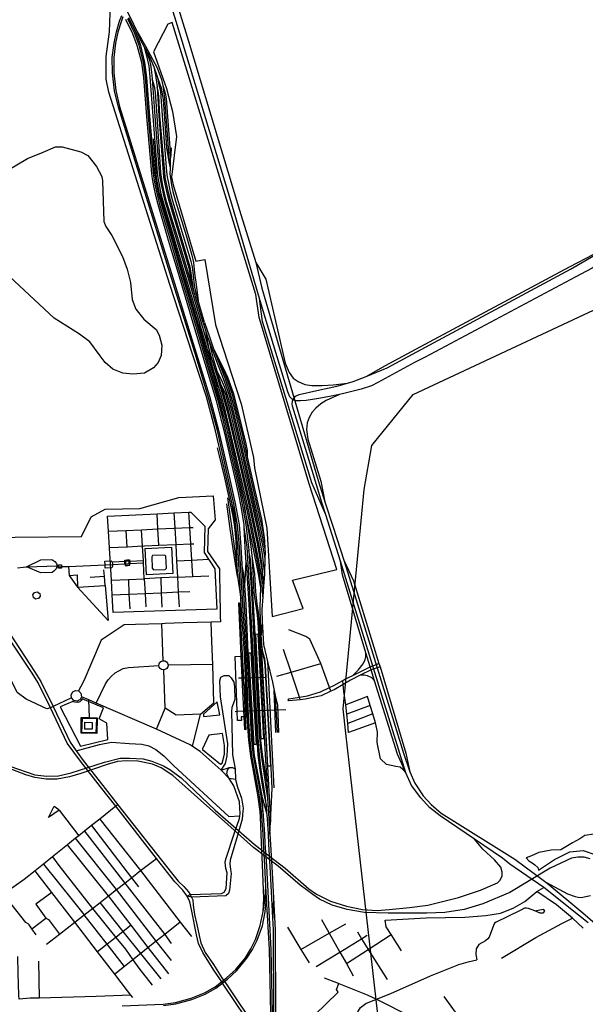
# Model space of a CAD drawing. Header units: millimetres. Extents: x 664923 to 767831, y 3118803 to 3207600.
# Tile 264 of 422: x 719609 to 721610, y 3163427 to 3166912. Entities that reach past the tile are written whole.
import ezdxf

# ---------------------------------------------------------------- set-up
doc = ezdxf.new("R2010")
doc.units = ezdxf.units.MM
for name, color, linetype in [('buildings', 5, 'Continuous'), ('parks', 8, 'Continuous'), ('railways', 4, 'Continuous'), ('roads_2', 2, 'Continuous'), ('roads_3', 3, 'Continuous'), ('water', 7, 'Continuous')]:
    doc.layers.add(name, color=color, linetype=linetype)

msp = doc.modelspace()

# ---------------------------------------------------------------- linework, layer by layer
at = {"layer": 'buildings'}
for points in [[(720052.77, 3165040.76), (720145.5, 3165045.47), (720150.26, 3164952.17), (720057.54, 3164947.46), (720052.77, 3165040.76)], [(719910.25, 3164995.95), (719932.07, 3164996.73), (719936.33, 3164993.94), (719936.66, 3164984.33), (719936.9, 3164976.98), (719934.37, 3164971.97), (719911.3, 3164970.75), (719910.79, 3164983.08), (719910.25, 3164995.95)], [(720079.23, 3165015.36), (720075.98, 3165011.33), (720076.97, 3164970.56), (720081.73, 3164965.13), (720123.37, 3164966.13), (720127.72, 3164970.85), (720125.36, 3165013.58), (720121.98, 3165016.6), (720079.23, 3165015.36)], [(719746.07, 3164982.39), (719756.69, 3164982.97), (719757.02, 3164976.82), (719757.32, 3164971.36), (719746.7, 3164970.78), (719746.4, 3164976.31), (719746.07, 3164982.39)], [(719661.14, 3164885.31), (719671.09, 3164887.06), (719679.59, 3164881.48), (719680.81, 3164872.1), (719675.19, 3164864.17), (719664.73, 3164861.88), (719657.27, 3164867.48), (719655, 3164876.84), (719661.14, 3164885.31)], [(720379.58, 3164431.91), (720378.29, 3164464.49), (720370.6, 3164658.53), (720392.84, 3164659.41), (720395.86, 3164581.47), (720396.87, 3164557.7), (720401.91, 3164557.9), (720406.24, 3164558.07), (720410.7, 3164445.41), (720406.51, 3164445.25), (720402.65, 3164445.1), (720392.79, 3164444.7), (720393.28, 3164432.46), (720379.58, 3164431.91)], [(719880.22, 3164438.96), (719878.64, 3164388.25), (719829.03, 3164389.77), (719830.6, 3164440.48), (719880.22, 3164438.96)], [(719839.25, 3164425.52), (719865.48, 3164425.34), (719865.31, 3164401.04), (719839.07, 3164401.22), (719839.25, 3164425.52)], [(720255.19, 3164328.99), (720319.42, 3164277.19), (720325.65, 3164280.95), (720333.82, 3164312.43), (720333.92, 3164343.52), (720326.66, 3164385.93), (720278.48, 3164379.81), (720256.04, 3164331.08), (720255.19, 3164328.99)]]:
    msp.add_lwpolyline(points, close=True, dxfattribs=at)
at = {"layer": 'parks'}
for points in [[(720132.69, 3166896.27), (720082.75, 3166798.62), (720128.51, 3166669.13), (720149.08, 3166587.52), (720163.41, 3166499.48), (720146.05, 3166355.14), (720151.85, 3166327.92), (720231.97, 3166057.15), (720263.55, 3166064.05), (720301.72, 3165832.44), (720344.34, 3165701.83), (720392.6, 3165552.4), (720436.32, 3165362.93), (720439.13, 3165326.19), (720483.31, 3165112.54), (720501.89, 3164799.58), (720611.27, 3164827.93), (720574.51, 3164928.17), (720730.19, 3164966.85), (720632.53, 3165269.91), (720455.52, 3165858.47), (720444.49, 3165939.2), (720148.42, 3166902.87), (720132.69, 3166896.27)], [(719919.96, 3165155.37), (720094.93, 3165163.63), (720153.91, 3165166.42), (720206.65, 3165168.92), (720213.71, 3165169.25), (720263.92, 3165120.06), (720261.47, 3165027.11), (720299.35, 3164969.29), (720305.82, 3164826.52), (719940.01, 3164814.26), (719936.37, 3164876.29), (719933.08, 3164928.24), (719926.28, 3165043.25), (719923.03, 3165102.15), (719919.96, 3165155.37)], [(719751.52, 3164480.64), (719824.12, 3164341.07), (719920.79, 3164364.82), (719917.61, 3164422.21), (719889.87, 3164437.8), (719904.88, 3164476.72), (719829.75, 3164508.22), (719826.71, 3164502.42), (719821.18, 3164497.69), (719814.92, 3164495.49), (719803.89, 3164496.32), (719796.32, 3164499.23), (719751.52, 3164480.64)], [(720307.12, 3164498.12), (720258.71, 3164454.37), (720259.28, 3164445.78), (720316.65, 3164452.35), (720307.12, 3164498.12)]]:
    msp.add_lwpolyline(points, close=True, dxfattribs=at)
at = {"layer": 'railways'}
for points in [[(719959.81, 3167000.02), (720000.28, 3166920.98), (720024.11, 3166869.61)], [(720464.59, 3164000.63), (720463.5, 3164029.57), (720461.3, 3164089.86), (720459.63, 3164109.86), (720451.41, 3164169.35), (720426.05, 3164305.86), (720419.23, 3164361.74), (720413.7, 3164443.67), (720410.7, 3164511.29), (720403.65, 3164669.69), (720392.77, 3164841.07), (720391.52, 3164863.25), (720381.1, 3165047.42), (720374.02, 3165122.08), (720360.88, 3165198.04), (720339.56, 3165294.31), (720301.38, 3165457.29), (720269.39, 3165577.4), (720219.97, 3165728.02), (720139.89, 3165975.54), (719924.7, 3166655.73), (719914.61, 3166701.49), (719914.76, 3166782.54), (719926.56, 3166869.64), (719930.58, 3166968.29)], [(720471.38, 3163998.89), (720469.88, 3164030.04), (720464.02, 3164109.87), (720456.11, 3164170.09), (720430.52, 3164306.7), (720423.97, 3164362.13), (720418.86, 3164444.2), (720415.73, 3164511.33), (720408.3, 3164670.17), (720397.73, 3164841.52), (720386.21, 3165046.98), (720379.7, 3165122.76), (720365.85, 3165199.07), (720344.91, 3165294.28), (720308.48, 3165458.71), (720276.07, 3165578.76), (720229.15, 3165731.01), (720151.53, 3165978.11), (719958.19, 3166603.38), (719944.17, 3166660.52), (719936.93, 3166724.28), (719936.24, 3166778.1), (719942.86, 3166829.75), (719951.33, 3166869.12), (719962.38, 3166907.08), (719970.33, 3166926.96)], [(719974.34, 3166921.99), (719967.54, 3166905.31), (719956.05, 3166867.91), (719947.76, 3166829.38), (719942.01, 3166778.11), (719941.49, 3166724.07), (719948.81, 3166661.6), (719962.54, 3166604.77), (720156.5, 3165979.45), (720233.16, 3165732.3), (720280.89, 3165580.26), (720312.54, 3165459.57), (720349.98, 3165296), (720371.17, 3165200.49), (720384.8, 3165124.11), (720391.53, 3165047.08), (720395.01, 3164986.67), (720403.4, 3164841.63), (720412.95, 3164670.65), (720424.02, 3164444.73), (720428.71, 3164362.52), (720435, 3164307.54), (720460.83, 3164170.84), (720468.68, 3164109.51), (720474.84, 3164030.14), (720476.3, 3163997.63)], [(719990.34, 3166916.32), (720014.82, 3166864.52), (720029.98, 3166823.52), (720045.56, 3166760.59), (720052.62, 3166707.38), (720063.85, 3166570.12), (720081.07, 3166368.73), (720083.11, 3166350.43), (720087.72, 3166326.08), (720095.1, 3166292.47), (720103.7, 3166259.94), (720140.66, 3166132.67), (720175.48, 3166015.49), (720231.48, 3165827.88), (720277.23, 3165674.85), (720310.04, 3165565.18), (720325.32, 3165507.32), (720338.67, 3165450.35), (720387.3, 3165238.63), (720398.53, 3165185.1), (720408.45, 3165125.4), (720418.19, 3165045.4), (720418.91, 3165034.05), (720430.86, 3164843.82), (720439.87, 3164671.56), (720452.13, 3164446.69), (720456.62, 3164371.15), (720462.61, 3164310.7), (720485.92, 3164157.01), (720493.44, 3164030.12), (720495.66, 3163992.71)], [(719993.68, 3166919.67), (720019.24, 3166867.2), (720034.69, 3166825.38), (720050.19, 3166760.86), (720056.99, 3166707.35), (720068.47, 3166570.54), (720085.93, 3166368.84), (720092.43, 3166327.35), (720099.5, 3166293.76), (720109.29, 3166260.79), (720146.76, 3166134.53), (720180.81, 3166016.71), (720236.19, 3165830.68), (720281.74, 3165676.92), (720314.32, 3165565.88), (720329.59, 3165508.39), (720343.53, 3165450.89), (720392.4, 3165239.86), (720404.42, 3165185.4), (720418.76, 3165102.05), (720426.16, 3165047.87), (720431.23, 3165004.91), (720437.02, 3164885.41), (720442.89, 3164845.11), (720447.38, 3164814.14), (720451.19, 3164781.05), (720456.99, 3164671.42), (720477.26, 3164311.21), (720482.63, 3164215.7), (720485.92, 3164157.01)], [(720468.68, 3164109.51), (720468.27, 3164158.23), (720465.53, 3164171.59), (720439.47, 3164308.39), (720433.45, 3164362.92), (720429.18, 3164445.26), (720417.6, 3164671.12), (720410.12, 3164842.1), (720405.07, 3164909.73), (720410.34, 3164990.95), (720406.85, 3165044.83), (720403.12, 3165115.31), (720402.38, 3165124.17), (720393.5, 3165183.54), (720382.5, 3165237.92), (720334.38, 3165449.26), (720305.27, 3165563.59), (720271.8, 3165672.47), (720226.21, 3165827.03), (720170.82, 3166014.22), (720135.81, 3166131.36), (720098.51, 3166257.81), (720090.22, 3166290.3), (720082.86, 3166324.9), (720078.56, 3166349.07), (720076.2, 3166368.61), (720059.23, 3166569.69), (720048.24, 3166707.42), (720041, 3166760.5), (720024.98, 3166821.52), (720009.11, 3166862.27), (719984.9, 3166912.63)], [(720024.11, 3166869.61), (720035.42, 3166842.47), (720049.1, 3166816.48), (720056.82, 3166788.88), (720066.25, 3166749.39), (720069.41, 3166709.18), (720079.52, 3166570.37), (720095.58, 3166370.22), (720097.39, 3166353.25), (720101.75, 3166328.87), (720108.67, 3166295.59), (720117.68, 3166262.95), (720155.53, 3166137.11), (720190.77, 3166019.24), (720246.03, 3165834.45)], [(720024.11, 3166869.61), (720039.9, 3166843.15), (720053.56, 3166818.36), (720095.77, 3166742.49), (720110.63, 3166701.31), (720115.83, 3166679.93), (720119.35, 3166652.56), (720121.22, 3166632.9), (720134.13, 3166458.22)], [(720049.1, 3166816.48), (720054.19, 3166807.63), (720068.63, 3166782.54), (720083.41, 3166745.83), (720093.88, 3166715.01), (720098.57, 3166701.31), (720108.8, 3166671.44), (720113.42, 3166649.16), (720116.17, 3166630.42), (720128.12, 3166460.07), (720136.86, 3166409.75)], [(720054.19, 3166807.63), (720067, 3166772.29), (720071.2, 3166753.28), (720075.69, 3166726.79), (720077.82, 3166703.31), (720086.95, 3166571.03), (720102.78, 3166371.54), (720104.61, 3166353.68), (720108.81, 3166329.89), (720116.19, 3166296.47), (720124.66, 3166264.19), (720162.64, 3166138.5), (720197.46, 3166020.95), (720252.3, 3165835.54)], [(720083.41, 3166745.83), (720089.36, 3166715.99), (720095.18, 3166674.57), (720100.65, 3166572.5), (720115.98, 3166372.32), (720117.79, 3166354.77), (720121.83, 3166331.7), (720129.39, 3166299.39), (720137.91, 3166267.33), (720175.28, 3166142.27), (720207.55, 3166033.58), (720217.83, 3165974.26)], [(720257.47, 3165839.74), (720224.58, 3165951.26), (720217.83, 3165974.26), (720203.19, 3166022.24), (720167.84, 3166140.83), (720129.51, 3166265.77), (720121.13, 3166298.09), (720114.51, 3166331.37), (720110, 3166354.67), (720108.71, 3166372.07), (720095.25, 3166572.12), (720089.57, 3166656.44), (720086.2, 3166676.51), (720077.82, 3166703.31)], [(720224.58, 3165951.26), (720217.74, 3165998.47), (720213.9, 3166023.7), (720212.45, 3166037.03), (720180.69, 3166144.06), (720143.57, 3166268.44), (720135.12, 3166300.81), (720127.77, 3166332.75), (720123.97, 3166355.29), (720121.96, 3166372.91), (720105.22, 3166572.61), (720101.61, 3166642.3), (720099.24, 3166659.37), (720095.18, 3166674.57)], [(720262.73, 3165841.11), (720240.6, 3165918.26), (720232.24, 3165947.92), (720227.54, 3165974.39), (720223.63, 3166007.13), (720219.7, 3166038.08), (720215.12, 3166056.7), (720188.56, 3166146.05), (720150.73, 3166270.67), (720142.65, 3166302.4), (720135.91, 3166334.16), (720132.24, 3166356.23), (720129.74, 3166373.89), (720113.99, 3166573.45), (720109.48, 3166640.96), (720108.11, 3166658.86), (720104.02, 3166676.17), (720098.57, 3166701.31)], [(720115.83, 3166679.93), (720123.35, 3166652.9), (720126.72, 3166633.27), (720139.88, 3166459.32)], [(720461.8, 3164902.64), (720458.22, 3164951.08), (720439.92, 3165051.3), (720410.76, 3165187.46), (720398.68, 3165241.04), (720349.78, 3165453.2), (720335.39, 3165511.14), (720320.16, 3165566.42), (720308.54, 3165605.91), (720287.01, 3165679.14), (720194.04, 3165991.21), (720182.75, 3166030.62), (720114.07, 3166262.74), (720103.53, 3166296.99), (720097.27, 3166329.22), (720092.58, 3166353.03), (720091.3, 3166370.83), (720081.98, 3166490.4)], [(720134.13, 3166458.22), (720136.86, 3166409.75), (720140.62, 3166388.34), (720140.23, 3166366.26), (720145.72, 3166327.16), (720150.65, 3166303.76), (720159.9, 3166270.37), (720197.43, 3166148.4), (720217.85, 3166079.06), (720223.22, 3166053.06), (720227.67, 3166015.48), (720232.72, 3165974.87), (720237.1, 3165946.07), (720240.6, 3165918.26)], [(720139.88, 3166459.32), (720141.22, 3166420.27), (720141.03, 3166410.46), (720140.62, 3166388.34)], [(720141.03, 3166410.46), (720145.16, 3166433.76), (720146.48, 3166459.14)], [(720752.75, 3164472.85), (720827.17, 3165249.85), (720854.7, 3165405.1), (720930.54, 3165498.9), (721001.15, 3165586.23), (721822.6, 3165970.49), (721932.7, 3166022.2), (722036.25, 3166093.94), (722251.46, 3166205.29), (722568.88, 3166274.65), (723183.85, 3166124.48), (723344.03, 3166076.51), (723699.29, 3166071.58)], [(720468.9, 3164869.65), (720465.43, 3164939.88), (720461.96, 3164958.16), (720452.47, 3165009.28), (720433.61, 3165104.13), (720415.83, 3165188.99), (720377.22, 3165356.2), (720337.44, 3165525.37), (720322.16, 3165583.22), (720302.84, 3165644.67), (720300.6, 3165652.21), (720286.35, 3165699.91), (720280.14, 3165720.72), (720246.03, 3165834.45)], [(720252.3, 3165835.54), (720280.18, 3165739.1), (720285.23, 3165721.67), (720308.22, 3165645.33), (720326.99, 3165582.75), (720342.57, 3165526.71), (720382.45, 3165357.51), (720420.9, 3165190.52), (720449.16, 3165058.28), (720462.54, 3164980.34), (720469.28, 3164938.97), (720471.65, 3164907.35)], [(720257.47, 3165839.74), (720268.72, 3165805.32), (720273.73, 3165790.04), (720279.42, 3165774.16), (720288.39, 3165749.1), (720305.14, 3165703.69), (720328.71, 3165642.05), (720348.47, 3165587.1), (720363.1, 3165532.09), (720403.4, 3165362.77), (720441.18, 3165196.64), (720460.68, 3165110.28), (720467.84, 3165078.02), (720476.51, 3165038.16)], [(720262.73, 3165841.11), (720280.54, 3165789.6), (720293.47, 3165750.61), (720310.78, 3165705.5), (720334.35, 3165644.41), (720353.54, 3165589.17), (720368.23, 3165533.44), (720408.63, 3165364.08), (720446.25, 3165198.16), (720466.6, 3165111.58), (720474.56, 3165068.51)], [(720286.35, 3165699.91), (720280.18, 3165739.1), (720268.72, 3165805.32)], [(720279.42, 3165774.16), (720285.06, 3165745.66), (720294.54, 3165708.86), (720306.64, 3165669.01), (720320.23, 3165640.76), (720333.83, 3165611.38), (720343.12, 3165585.02), (720357.96, 3165530.76), (720398.16, 3165361.46), (720436.11, 3165195.1), (720455.24, 3165109.27), (720467.65, 3165052.61), (720476.47, 3165005.79)], [(720293.47, 3165750.61), (720314.71, 3165707.54), (720339.11, 3165646.76), (720358.9, 3165590.4), (720373.36, 3165534.79), (720398.12, 3165435.08), (720413.87, 3165365.39), (720451.32, 3165199.69), (720463.89, 3165144.36), (720469.11, 3165111.78), (720472.95, 3165087.2), (720474.56, 3165068.51), (720476.51, 3165038.16), (720477.17, 3165027.74), (720476.47, 3165005.79), (720474.67, 3164948.75), (720471.65, 3164907.35), (720468.9, 3164869.65), (720465.61, 3164824.72), (720466.42, 3164782.05), (720470.79, 3164700.62), (720476.84, 3164675.88), (720485.39, 3164640.42), (720503.01, 3164567.27), (720508.83, 3164538.33), (720514.15, 3164514.36), (720520.48, 3164487.33), (720524.09, 3164389.49)], [(720314.71, 3165707.54), (720331.2, 3165675.97), (720343.93, 3165647.13), (720363.99, 3165591.63), (720378.49, 3165536.13), (720409.2, 3165411.47), (720413.64, 3165387.74), (720413.87, 3165365.39)], [(720469.28, 3164938.97), (720466.51, 3164980.98), (720455.82, 3165051.06), (720444.56, 3165106.45), (720425.97, 3165192.05), (720387.69, 3165358.82), (720347.7, 3165528.06), (720331.43, 3165588.47), (720321.97, 3165619.2), (720306.64, 3165669.01)], [(720314.32, 3165565.88), (720308.54, 3165605.91), (720300.6, 3165652.21)], [(720321.97, 3165619.2), (720337.41, 3165586.89), (720352.83, 3165529.41), (720392.93, 3165360.14), (720431.04, 3165193.58), (720449.64, 3165107.96), (720460.91, 3165052.28), (720466.05, 3165020.2), (720474.67, 3164948.75)], [(720307.92, 3165396.61), (720314.46, 3165368.94), (720333.22, 3165291.24), (720354.1, 3165194.61), (720362.39, 3165154.63), (720368.42, 3165116.82), (720373.77, 3165068.41), (720377.4, 3164977.27), (720378.81, 3164941.92), (720391.52, 3164863.25)], [(720343.87, 3165219.92), (720357.96, 3165119.71), (720377.4, 3164977.27)], [(720378.81, 3164941.92), (720364.7, 3165031.63), (720352.4, 3165120.04), (720341.17, 3165198.34)], [(720379.7, 3165122.76), (720360.88, 3165198.04)], [(720493.44, 3164030.12), (720495.74, 3164072.98), (720502.12, 3164192.75), (720496.09, 3164313.18), (720478.47, 3164627.58), (720476.18, 3164649.67), (720469.53, 3164673.36), (720465.13, 3164699.81), (720463.37, 3164735.4), (720461.12, 3164781.24), (720459.44, 3164832.72), (720461.8, 3164902.64), (720453.35, 3164950.56), (720434.2, 3165049.87), (720404.42, 3165185.4)], [(720478.88, 3164156.89), (720473.09, 3164198.53), (720463.13, 3164256.91), (720456.83, 3164310), (720452.01, 3164371.42), (720447.29, 3164446.37), (720434.44, 3164671.56), (720425.54, 3164843.72), (720413.23, 3165045.31), (720403.12, 3165115.31)], [(720482.63, 3164215.7), (720468.39, 3164311.39), (720460.88, 3164370.88), (720456.97, 3164447.02), (720445.29, 3164671.55), (720435.46, 3164844.26), (720425.29, 3165001.78), (720418.91, 3165034.05)], [(720431.23, 3165004.91), (720439.17, 3164950.72), (720443.01, 3164887.73), (720447.85, 3164845.2), (720453.04, 3164814.6), (720456.15, 3164781.14), (720461.61, 3164671.51), (720483.35, 3164311.67), (720495.74, 3164072.98)], [(720405.07, 3164909.73), (720402.18, 3164948.54), (720395.01, 3164986.67)], [(720410.34, 3164990.95), (720419.86, 3164843.61), (720429, 3164671.57), (720442.45, 3164446.03), (720447.77, 3164370.63), (720451.05, 3164309.3), (720458.19, 3164255.75), (720467.38, 3164196.48), (720481.57, 3164126.51)], [(720408.4, 3164399.15), (720405.32, 3164399.67), (720402.65, 3164445.1), (720396.87, 3164557.7), (720392.84, 3164659.41), (720383.69, 3164848.91), (720386.04, 3164848.62), (720393.65, 3164713.18), (720401.91, 3164557.9), (720406.51, 3164445.25), (720408.4, 3164399.15)], [(720466.42, 3164782.05), (720463.37, 3164735.4)], [(720463.22, 3164367.07), (720444.34, 3164737.8), (720450.89, 3164738.13), (720471.86, 3164367.6), (720463.22, 3164367.07)], [(720487.24, 3164269.72), (720466.22, 3164652.04), (720464.2, 3164683.01), (720473.9, 3164646.88), (720476.32, 3164627.14), (720478.65, 3164584.59), (720495.87, 3164270.18), (720487.24, 3164269.72)], [(720419.7, 3164671.4), (720427.04, 3164671.54), (720445.09, 3164347.4), (720437.87, 3164347.26), (720419.7, 3164671.4)], [(720485.39, 3164640.42), (720507.39, 3164193.34)], [(720515.56, 3164390), (720508.83, 3164538.33)], [(720520.34, 3164389.42), (720514.15, 3164514.36)], [(720953.78, 3162706.71), (720774.33, 3164283.2), (720762.54, 3164386.73), (720752.75, 3164472.85)], [(720483.86, 3164098.95), (720468.27, 3164158.23)], [(720490.74, 3163993.96), (720488.51, 3164030.24), (720483.86, 3164098.95), (720483.38, 3164105.82), (720481.57, 3164126.51), (720478.88, 3164156.89)], [(720467.57, 3163921.28), (720464.59, 3164000.63)], [(720476.12, 3163919.23), (720471.38, 3163998.89)], [(720476.3, 3163997.63), (720481.45, 3163917.96)], [(720495.33, 3163914.63), (720490.74, 3163993.96)], [(720495.66, 3163992.71), (720500.36, 3163913.43)], [(719970.96, 3163422.19), (720116.77, 3163427.68), (720160.08, 3163433.98), (720215.44, 3163449.09), (720262.61, 3163468.51), (720300.22, 3163489.42), (720340.19, 3163520.5), (720373.11, 3163550.16), (720407.81, 3163592.22), (720426.88, 3163624.02), (720443.17, 3163656.53), (720460.13, 3163705.79), (720470.43, 3163755.37), (720472.03, 3163802.5), (720467.57, 3163921.28)], [(720117.62, 3163422.86), (720160.87, 3163428.64), (720217.33, 3163443.93), (720264.86, 3163463.79), (720302.59, 3163484.82), (720344.24, 3163515.88), (720377.26, 3163546.75), (720412.07, 3163590.32), (720431.91, 3163621.63), (720448.94, 3163653.86), (720467.48, 3163705.38), (720476.84, 3163754.25), (720482.31, 3163802.69), (720480, 3163845.01), (720476.12, 3163919.23)], [(720481.45, 3163917.96), (720487.63, 3163802.79), (720497.8, 3163621.26), (720502.21, 3163396.67)], [(720508.36, 3163395.65), (720507.12, 3163690.57), (720504.95, 3163732.97), (720501.34, 3163803.64), (720495.33, 3163914.63)], [(720500.36, 3163913.43), (720506.81, 3163804.55), (720512.47, 3163690.43), (720514.08, 3163396.21)], [(720470.43, 3163755.37), (720477.02, 3163801.53), (720480, 3163845.01)], [(720497.46, 3163396.13), (720492.12, 3163621.15), (720482.31, 3163802.69)], [(720506.81, 3163804.55), (720504.95, 3163732.97)]]:
    msp.add_lwpolyline(points, dxfattribs=at)
at = {"layer": 'roads_2'}
for points in [[(720758.1, 3164949.93), (720743.64, 3164995.52), (720691.59, 3165159.57), (720642.42, 3165272.8), (720467.37, 3165844.45), (720457.11, 3165925.48), (720355.63, 3166270.92), (720162.27, 3166906.08), (720079.52, 3167172.52), (720074.19, 3167188.38), (719944.02, 3167634.16), (719929.01, 3167684.51), (719845.76, 3167952.29), (719759.08, 3168242.88), (719749.79, 3168272.67), (719719.01, 3168371.34), (719680.62, 3168504.44), (719674.36, 3168526.11), (719669.51, 3168551.84), (719664, 3168584.34), (719663.11, 3168602.29)], [(719677.51, 3168598.79), (719684.03, 3168525.66), (719704.1, 3168471.28), (719718.62, 3168430.56), (719756.94, 3168301.03), (719795.2, 3168178.59), (719882.7, 3167895.64), (719952.52, 3167660.14), (719990.08, 3167538), (720097.95, 3167188.9), (720205.67, 3166836.14), (720386.69, 3166237.78), (720443.97, 3166053.42), (720465.9, 3165961.84)], [(721557.81, 3166029.18), (721726.15, 3166127.55), (721909.6, 3166220.74), (721961.39, 3166247.95), (722257.3, 3166403.48)], [(722264.52, 3166388.15), (721935.27, 3166213.91), (721755.86, 3166118.98), (721727.76, 3166100.65), (721700.59, 3166076.19), (721669.81, 3166055.19), (721634.39, 3166033.02), (721574.07, 3166000.79)], [(721553.28, 3166037.16), (721726.15, 3166127.55)], [(720443.97, 3166053.42), (720479.09, 3165994.25), (720548.05, 3165696.36), (720561.75, 3165663.44), (720576.07, 3165643.12), (720593.6, 3165631.7), (720617.87, 3165620.81), (720642.43, 3165617.07), (720678.32, 3165617.33), (720717.94, 3165620.59), (720768.91, 3165626.24)], [(721025.2, 3165754.05), (721553.28, 3166037.16)], [(721029.42, 3165745.05), (721557.81, 3166029.18)], [(721574.07, 3166000.79), (721043.11, 3165718.38)], [(720465.9, 3165961.84), (720665.29, 3165281.18)], [(720602.12, 3165563.07), (720587.17, 3165563.24), (720575.22, 3165567.47), (720564.41, 3165577.51), (720557.78, 3165595.61), (720477.01, 3165857.76), (720457.11, 3165925.48)], [(720597.33, 3165585.66), (720659.72, 3165600.43), (720730.37, 3165615.54), (720768.91, 3165626.24), (720788.84, 3165631.77), (720834.77, 3165649.77), (720909.01, 3165680.56), (721029.42, 3165745.05)], [(720834.77, 3165649.77), (720903.05, 3165688.27), (721025.2, 3165754.05)], [(721043.11, 3165718.38), (721005.97, 3165698.52), (720875.71, 3165628.71), (720853.3, 3165616.85), (720817.06, 3165604.4), (720765.28, 3165591.33), (720740.08, 3165585.99), (720704.38, 3165578.42), (720667.02, 3165571.67), (720621.89, 3165564.09), (720602.12, 3165563.07)], [(720691.59, 3165159.57), (720677.37, 3165203.88), (720624.59, 3165378.79), (720573.5, 3165544.6), (720572.19, 3165554.43), (720575.22, 3165567.47), (720584.43, 3165579.37), (720597.33, 3165585.66)], [(720740.08, 3165585.99), (720693.25, 3165564.26), (720674.46, 3165552.99), (720656.17, 3165537.94), (720642.94, 3165522.99), (720633.16, 3165504.32), (720625.91, 3165485.7), (720623.82, 3165461.73), (720628.28, 3165427.36), (720673.71, 3165279.52), (720688.4, 3165206.47)], [(720665.29, 3165281.18), (720688.4, 3165206.47), (720717.78, 3165116.7), (720755.22, 3164999.31), (720769.47, 3164954.61)], [(720755.22, 3164999.31), (720790.24, 3164925.74), (720879.52, 3164634.08)], [(720975.09, 3164247.12), (720945.63, 3164313.16), (720864.05, 3164572.71), (720852.03, 3164610.95), (720848.59, 3164622.19), (720833.59, 3164671.83), (720750.34, 3164947.45), (720743.64, 3164995.52)], [(720953.66, 3164314.72), (720758.1, 3164949.93)], [(720769.47, 3164954.61), (720966.45, 3164315.7)], [(720787.06, 3164591.77), (720806.54, 3164610.46), (720823.34, 3164632.6), (720831.32, 3164647.26), (720833.63, 3164657.56), (720833.59, 3164671.83)], [(720559.04, 3164504.73), (720561.21, 3164508.68), (720599.24, 3164514.6), (720626.41, 3164518.83), (720672.99, 3164533.38), (720704.89, 3164548.31), (720720.47, 3164555.61), (720751.62, 3164573.6), (720759.4, 3164578.1), (720787.06, 3164591.77), (720848.59, 3164622.19), (720879.52, 3164634.08)], [(720883.52, 3164621.82), (720852.03, 3164610.95), (720813.71, 3164591.89), (720779.25, 3164574.74), (720753.21, 3164559.54), (720720.95, 3164540.7), (720709.11, 3164535.29), (720675.12, 3164519.75), (720618.51, 3164507.28), (720601.57, 3164505.43), (720561.15, 3164501.02), (720559.04, 3164504.73)], [(720879.52, 3164634.08), (720883.52, 3164621.82), (720975.17, 3164316.24), (720988.69, 3164249.73)], [(720864.05, 3164572.71), (720854.62, 3164582.8), (720839.46, 3164590.28), (720827.04, 3164592.68), (720813.71, 3164591.89)], [(719792.32, 3164511.76), (719727.41, 3164481.39), (719717.3, 3164476.67)], [(719792.32, 3164511.76), (719790.96, 3164522.98), (719796.39, 3164533.03), (719806.26, 3164538.04), (719817.35, 3164536.64), (719825.77, 3164529.15), (719828.05, 3164515.82), (719823.36, 3164506.71), (719812.04, 3164500.89), (719800.71, 3164502.89), (719792.32, 3164511.76)], [(720350.1, 3164226.23), (720321.9, 3164256.44), (720247.62, 3164321.66), (720219.75, 3164340.1), (720212.01, 3164345.22), (720092.38, 3164401.25), (719879.36, 3164493.02), (719853.11, 3164504.69), (719828.05, 3164515.82)], [(721342.49, 3163923.92), (721316.48, 3163944.32), (721217.65, 3164011.44), (721095.86, 3164094.16), (721059.07, 3164124.22), (721027.5, 3164158.23), (720995.27, 3164201.84), (720975.09, 3164247.12), (720953.66, 3164314.72)], [(720966.45, 3164315.7), (720988.69, 3164249.73), (721006.85, 3164210.41), (721035.61, 3164165.84), (721064.66, 3164134.9), (721099.54, 3164104.32), (721360.92, 3163940.9)], [(720367.84, 3164030.49), (720386.04, 3164085.45), (720387.3, 3164094.2), (720388.33, 3164101.43), (720386.66, 3164144.47), (720366.93, 3164200.09), (720350.1, 3164226.23)], [(720372.88, 3164223.3), (720379.86, 3164196.24), (720394.02, 3164156.88), (720399.45, 3164121.24), (720396.87, 3164097.51), (720395.86, 3164082.41), (720378.93, 3164024.54)], [(719956.41, 3164133.85), (719948.69, 3164128.74), (719891.94, 3164083.18), (719862.76, 3164059.76), (719838.34, 3164040.15), (719818.47, 3164024.2), (719806.86, 3164014.88), (719778.15, 3163991.83), (719724.74, 3163948.97), (719693.61, 3163923.97), (719663.84, 3163900.08), (719624.63, 3163868.6), (719551.89, 3163817.8), (719542.66, 3163829.51), (719499.97, 3163800.24), (719465.04, 3163773.75), (719430.42, 3163772.47), (719397.11, 3163771.24), (719367.99, 3163770.16), (719307.92, 3163767.94), (719241.92, 3163765.5), (719187.81, 3163763.5), (719157.83, 3163735.57)], [(720338.29, 3163941.26), (720367.84, 3164030.49)], [(720378.93, 3164024.54), (720353.55, 3163937.77)], [(719704.19, 3163640.32), (719749.58, 3163675.78), (719803.71, 3163718.08), (719836.79, 3163743.91), (719866.31, 3163766.97), (719893.39, 3163788.12), (719923.2, 3163811.41), (719951.48, 3163833.5), (719980.58, 3163856.23), (720004.43, 3163875.34), (720036.5, 3163901.01), (720092.96, 3163944.03)], [(720201.32, 3163810.42), (720212.13, 3163816.48), (720322.83, 3163819.52), (720332.69, 3163824.44), (720339.8, 3163837.49), (720342.66, 3163893.11), (720338.03, 3163908.53), (720335.46, 3163930.44), (720338.29, 3163941.26)], [(720353.55, 3163937.77), (720352.07, 3163924.39), (720355.04, 3163905.07), (720357.04, 3163890.89), (720351.22, 3163831.78), (720347.13, 3163819.21), (720337.74, 3163811.71), (720216.64, 3163806.48), (720201.32, 3163810.42)], [(721462.61, 3163840.35), (721342.49, 3163923.92)], [(721360.92, 3163940.9), (721461.17, 3163866.99)], [(721461.17, 3163866.99), (721470.13, 3163859.53), (721474.71, 3163855.72), (721600.87, 3163750.78), (721644.54, 3163713.94), (721667.58, 3163698.22), (721699.86, 3163678.88)], [(721620.29, 3163715.3), (721585.72, 3163743.34), (721462.61, 3163840.35)]]:
    msp.add_lwpolyline(points, dxfattribs=at)
at = {"layer": 'roads_3'}
for points in [[(719566.73, 3166379.64), (719636.07, 3166421.41), (719691.91, 3166443.99), (719735.28, 3166462.45), (719759.52, 3166462.49), (719825.2, 3166445.2), (719850.13, 3166431.46), (719880.28, 3166393.28), (719899.56, 3166357.46), (719901.58, 3166342), (719906.46, 3166197.85), (719913.29, 3166179.89), (719935.1, 3166148.01), (719972.84, 3166074.22), (719989.28, 3166028.89), (720000.99, 3165981.74), (720006.44, 3165921.99), (720019.63, 3165887.79), (720048.45, 3165852.16), (720091.54, 3165816.37), (720102.74, 3165795.91), (720111.21, 3165759.9), (720109.28, 3165724.12), (720098.51, 3165698.51), (720081.98, 3165680.11), (720050.3, 3165661.43), (720009.24, 3165658.08), (719973.25, 3165661.27), (719938.35, 3165675.69), (719911.08, 3165698.86), (719893.75, 3165723.08), (719856.47, 3165771.9), (719820.02, 3165799.64), (719731.09, 3165856.1), (719572.94, 3166002.98)], [(719439.97, 3164994.97), (719519.81, 3165072.71), (719538.75, 3165079.1), (719593.3, 3165080.67), (719826.97, 3165082.79), (719862.1, 3165152.58), (719911.5, 3165180.3), (720034.23, 3165182.76), (720171.97, 3165221.75), (720293.19, 3165227.16), (720300.82, 3165142.71), (720275.55, 3165109.8), (720272.85, 3165030.38), (720316.13, 3164968.43), (720317.09, 3164864.48), (720317.83, 3164830.29), (720318.58, 3164799.08), (720318.92, 3164780.92), (720286.01, 3164779.5), (720187.7, 3164777.15), (720123.36, 3164774.99), (720111.98, 3164774.62), (720018.71, 3164771.58)], [(720100.67, 3165052.32), (720097.7, 3165109.88), (720094.93, 3165163.63)], [(720153.91, 3165166.42), (720157.28, 3165113.57), (720160.99, 3165055.41)], [(720210.8, 3165115.09), (720206.65, 3165168.92)], [(719923.03, 3165102.15), (719984.74, 3165104.88), (720040.08, 3165107.33), (720097.7, 3165109.88), (720210.8, 3165115.09), (720222.32, 3165115.62)], [(719984.74, 3165104.88), (719988.32, 3165045.4)], [(720043.89, 3165049.41), (720040.08, 3165107.33)], [(720221.38, 3164941.75), (720217.86, 3164999.57), (720214.34, 3165057.1), (720210.8, 3165115.09)], [(720043.89, 3165049.41), (719989.91, 3165045.74), (719988.32, 3165045.4), (719926.28, 3165043.25)], [(720043.89, 3165049.41), (720050.03, 3165049.72), (720100.67, 3165052.32), (720160.99, 3165055.41), (720164.01, 3164996.7), (720166.93, 3164939.27), (720107.84, 3164936.3), (720049.8, 3164933.38), (720046.95, 3164989.68), (720046.53, 3164997.7), (720043.89, 3165049.41)], [(720160.99, 3165055.41), (720214.34, 3165057.1), (720224.47, 3165057.43)], [(719601.48, 3164972.39), (719621.32, 3164974.28), (719633.34, 3164975.97), (719683.71, 3165000.81), (719722.49, 3165001.19), (719732.64, 3164995.18), (719739.36, 3164987.39), (719740.9, 3164979.49), (719737.64, 3164968.75), (719730.19, 3164959.99), (719723.68, 3164956.08), (719683.19, 3164954.63), (719633.34, 3164975.97), (719740.9, 3164979.49)], [(719981.23, 3164986.32), (719981, 3164990.92), (719980.78, 3164995.15), (719980.54, 3164999.84), (719989.3, 3165000.14), (719997.85, 3165000.42), (719998.14, 3164995.46), (719998.35, 3164991.81), (719998.62, 3164987.19)], [(719998.14, 3164995.46), (720046.53, 3164997.7)], [(720164.01, 3164996.7), (720217.86, 3164999.57), (720275.89, 3165002.67)], [(719740.9, 3164979.49), (719746.4, 3164976.31), (719757.02, 3164976.82), (719781.99, 3164976.88), (719910.79, 3164983.08), (719936.66, 3164984.33), (719981.23, 3164986.32), (719981.65, 3164980.2), (719990.67, 3164980.69), (719999, 3164981.14), (719998.62, 3164987.19), (720046.95, 3164989.68)], [(719781.99, 3164976.88), (719783.91, 3164944.81), (719811.69, 3164947.15), (719813.54, 3164904.36), (719911.49, 3164910.02), (719921.78, 3164785.48)], [(719911.49, 3164910.02), (719908.58, 3164941.77), (719906.47, 3164964.77)], [(719980.78, 3164995.15), (719939.85, 3164992.8)], [(719824.13, 3164288.06), (719777.35, 3164351.41), (719717.3, 3164476.67), (719674.11, 3164565.8), (719653.51, 3164599.85), (719475.38, 3164865.26), (719452.86, 3164898.82), (719439.62, 3164911.37), (719421.4, 3164923.39), (719404.1, 3164933.08)], [(719445.31, 3164952.01), (719448.77, 3164937.89), (719457.33, 3164919.14), (719467.79, 3164899.96), (719660.82, 3164605.71), (719683.89, 3164569.66), (719727.41, 3164481.39), (719787.41, 3164354.72), (719808.83, 3164324.8), (719833.21, 3164290.91)], [(719783.91, 3164944.81), (719813.54, 3164904.36), (719921.78, 3164785.48)], [(719908.58, 3164941.77), (719858.67, 3164938.55)], [(719933.08, 3164928.24), (719993.51, 3164930.9), (720049.8, 3164933.38)], [(719993.51, 3164930.9), (719995.29, 3164878.97), (719998.62, 3164826.8)], [(720049.8, 3164933.38), (720052.33, 3164881.56), (720054.66, 3164833.86)], [(720107.84, 3164936.3), (720109.62, 3164884.16), (720111.36, 3164833.36)], [(720166.93, 3164939.27), (720221.38, 3164941.75), (720278.04, 3164944.34)], [(720166.93, 3164939.27), (720169.98, 3164886.9), (720173.01, 3164834.79)], [(719936.37, 3164876.29), (719995.29, 3164878.97), (720052.33, 3164881.56), (720109.62, 3164884.16), (720169.98, 3164886.9), (720210.84, 3164888.76)], [(720018.71, 3164771.58), (719978.59, 3164770.43), (719897.57, 3164715.71), (719862.76, 3164636.16), (719835.87, 3164572.28), (719825.61, 3164552.43), (719817.35, 3164536.64)], [(720116.14, 3164643.58), (720111.98, 3164774.62)], [(720219.75, 3164340.1), (720248.84, 3164454.27), (720295.3, 3164494.85), (720291.67, 3164630.51), (720288.77, 3164711.56), (720286.01, 3164779.5)], [(720709.11, 3164535.29), (720704.89, 3164548.31), (720674.15, 3164633.9), (720634.99, 3164719.6), (720620.67, 3164729), (720560.45, 3164752.32)], [(720601.57, 3164505.43), (720599.24, 3164514.6), (720569.04, 3164603.16), (720541.73, 3164683.27)], [(719717.3, 3164476.67), (719704.91, 3164473.42), (719631.42, 3164507.51), (719599.99, 3164530.82), (719575, 3164582.01), (719569.37, 3164592.7), (719500.31, 3164597.57), (719496.25, 3164648.37), (719466.06, 3164647.04)], [(719879.36, 3164493.02), (719912.8, 3164561.97), (719921.96, 3164576.22), (719934.21, 3164589.05), (719946.5, 3164600.18), (719959.42, 3164607.38), (719975.41, 3164615.68), (719993.33, 3164619.89), (720100.9, 3164626.26)], [(720116.14, 3164643.58), (720122.79, 3164642.68), (720127.81, 3164639.83), (720131.91, 3164634.72), (720133.68, 3164628.24), (720132.85, 3164622.07), (720129.62, 3164616.49), (720125.32, 3164613.03), (720118.5, 3164610.99), (720110.96, 3164612.21), (720105.46, 3164615.96), (720102.36, 3164620.5), (720100.9, 3164626.26), (720101.78, 3164632.63), (720104.81, 3164637.89), (720109.98, 3164641.9), (720116.14, 3164643.58)], [(720291.67, 3164630.51), (720133.68, 3164628.24)], [(720518.92, 3164588.5), (720569.04, 3164603.16), (720674.15, 3164633.9)], [(720123.81, 3164475.07), (720118.5, 3164610.99)], [(720321.9, 3164256.44), (720336.61, 3164280.26), (720343.14, 3164307.3), (720345.06, 3164348.8), (720319.73, 3164515.96), (720316.51, 3164571.87), (720320.16, 3164584.87), (720331.74, 3164590.69), (720348.18, 3164591), (720356.56, 3164583.39), (720365.95, 3164567.21), (720368.42, 3164550.89), (720369.7, 3164505.7), (720365.62, 3164493.13), (720359.83, 3164478.38), (720358.36, 3164464.14), (720362.13, 3164310.04), (720370.85, 3164261.09), (720372.88, 3164223.3)], [(720478.65, 3164584.59), (720395.86, 3164581.47), (720383, 3164581.37)], [(720868, 3164423.86), (720772.55, 3164388.89), (720769.11, 3164421.82), (720765.77, 3164453.77), (720762.28, 3164487.05), (720756.01, 3164534.7), (720753.21, 3164559.54), (720751.62, 3164573.6)], [(720975.09, 3164247.12), (720963.76, 3164258.99), (720954.96, 3164266.15), (720939.32, 3164268.87), (720906.28, 3164276.43), (720884.7, 3164295.83), (720873.2, 3164354.61), (720874.67, 3164391.68), (720868, 3164423.86), (720858.27, 3164455.47), (720849.22, 3164484.88), (720839.4, 3164516.77), (720762.28, 3164487.05)], [(719856.34, 3164442.47), (719883.14, 3164441.41), (719882.07, 3164386.02), (719825.89, 3164386.54), (719826.93, 3164442.96), (719856.34, 3164442.47), (719853.11, 3164504.69)], [(720092.38, 3164401.25), (720123.81, 3164475.07)], [(720248.84, 3164454.27), (720162.95, 3164451.05), (720123.81, 3164475.07)], [(720849.22, 3164484.88), (720765.77, 3164453.77)], [(720371.68, 3164464.25), (720378.29, 3164464.49), (720550.77, 3164471.07)], [(720858.27, 3164455.47), (720769.11, 3164421.82)], [(719808.83, 3164324.8), (719891.73, 3164347.04), (719933.41, 3164355.06), (719995.97, 3164350.49), (720041.15, 3164348.72), (720066.11, 3164341.96), (720091.02, 3164329.37), (720119.26, 3164306.93), (720154.42, 3164272), (720349.07, 3164092.14), (720387.3, 3164094.2)], [(721627.01, 3163942.21), (721605.37, 3163947.85), (721583.11, 3163948.59), (721560.49, 3163944.21), (721485.76, 3163909.02), (721342.44, 3163823.62), (721247.23, 3163782.46), (721180.85, 3163763.5), (721113.15, 3163752.91), (721049.06, 3163749.61), (720912.32, 3163750.05), (720828.85, 3163751.8), (720767.77, 3163762.77), (720714.56, 3163778.53), (720669.91, 3163799.59), (720646.2, 3163815.68), (720600.6, 3163849.29), (720522.79, 3163916.08), (720435.84, 3163982.68), (720345.11, 3164064.12), (720237.95, 3164159.93), (720150.78, 3164237.72), (720109.54, 3164264.89), (720078.41, 3164276.88), (720027.4, 3164288.04), (719986.4, 3164289.36), (719954.84, 3164286.44), (719918.27, 3164276.67), (719825.71, 3164244.19), (719784.96, 3164232.01), (719742.03, 3164224.22), (719702.92, 3164224.65), (719663.01, 3164230.18), (719630.99, 3164239.6), (719569.69, 3164262.9)], [(719574.49, 3164270.73), (719662.63, 3164239.77), (719705.09, 3164235.44), (719745.81, 3164236.44), (719791.51, 3164246.39), (719908.81, 3164283.99), (719964.25, 3164298.54), (719997.49, 3164298.93), (720045.53, 3164296.11), (720076.59, 3164288.08), (720117.17, 3164271.6), (720140.6, 3164258.54), (720180.25, 3164228.77), (720300.88, 3164114.35), (720438.47, 3163993.72), (720507.38, 3163940.05), (720547.76, 3163909.36), (720632.02, 3163835.96), (720658.37, 3163817.35), (720707.77, 3163792.66), (720765.47, 3163774.65), (720821.88, 3163763.14), (720873.22, 3163759.68), (720916.17, 3163762.38), (720988.38, 3163769.79), (721052.61, 3163778.46), (721161.08, 3163805.85), (721238.42, 3163831.03)], [(719895.29, 3164197.25), (719824.13, 3164288.06)], [(719833.21, 3164290.91), (719903.09, 3164201.82)], [(720321.9, 3164256.44), (720350.65, 3164265.86)], [(720350.1, 3164226.23), (720341.99, 3164243.3), (720343.47, 3164256.68), (720350.65, 3164265.86), (720361.47, 3164266.06), (720370.85, 3164261.09)], [(720316.35, 3163517.21), (720295.31, 3163548.57), (720256.57, 3163610.44), (720241.15, 3163642.84), (720234.16, 3163673.6), (720216.52, 3163762.69), (720210.78, 3163789.8), (720201.32, 3163810.42), (720185.86, 3163830.78), (720157.14, 3163860.39), (720092.96, 3163944.03), (719948.69, 3164128.74), (719895.29, 3164197.25)], [(719903.09, 3164201.82), (719956.41, 3164133.85), (720145.44, 3163892.85), (720169.88, 3163863.6), (720189.02, 3163844.44), (720205.58, 3163825.66), (720212.13, 3163816.48), (720216.64, 3163806.48), (720221.07, 3163796.64), (720222.67, 3163778.85), (720227.14, 3163745.82), (720235.51, 3163709.47), (720243.9, 3163671.42), (720249.95, 3163644.8), (720265.1, 3163610.7), (720294.91, 3163567.95), (720323.96, 3163521.39)], [(720372.88, 3164223.3), (720350.1, 3164226.23)], [(719748.99, 3164114.44), (719710.85, 3164088.97), (719730.58, 3164128.5), (719746.8, 3164117.3), (719748.99, 3164114.44)], [(719748.99, 3164114.44), (719818.47, 3164024.2)], [(719862.76, 3164059.76), (720004.43, 3163875.34), (720028.88, 3163843.21)], [(719891.94, 3164083.18), (720036.5, 3163901.01), (720176.86, 3163718.46), (720216.07, 3163667.47)], [(719838.34, 3164040.15), (719980.58, 3163856.23), (720121.94, 3163674.77), (720145.25, 3163642.75)], [(720136.5, 3163535.26), (720063.35, 3163628.18), (720003.11, 3163706.94), (719923.2, 3163811.41), (719778.15, 3163991.83)], [(719951.48, 3163833.5), (719806.86, 3164014.88)], [(721238.42, 3163831.03), (721299.03, 3163856.87), (721307.94, 3163867.09), (721315.94, 3163881.73), (721316.18, 3163895.57), (721311.22, 3163912.61), (721288.88, 3163938.37), (721247.75, 3163976.97), (721217.65, 3164011.44)], [(719693.61, 3163923.97), (719799.4, 3163790.93), (719836.79, 3163743.91)], [(719724.74, 3163948.97), (719747.11, 3163918.85), (719866.31, 3163766.97), (719949.29, 3163664.29), (719982.88, 3163622.72), (720009.31, 3163585.21), (720030.35, 3163555.2), (720077.93, 3163495.51)], [(720008.65, 3163451.38), (720002.52, 3163459.36), (719990.23, 3163475.35), (719945.07, 3163534.12), (719884.5, 3163612.95), (719803.71, 3163718.08), (719722.93, 3163823.19), (719671.13, 3163890.61), (719663.84, 3163900.08)], [(721470.13, 3163859.53), (721546.95, 3163818.18), (721574.29, 3163808.44), (721584.49, 3163807.05)], [(719631.2, 3163716.66), (719569.44, 3163795.21), (719551.89, 3163817.8)], [(719722.93, 3163823.19), (719665.7, 3163781.55), (719701.55, 3163731.82), (719710.28, 3163727.02), (719749.58, 3163675.78)], [(720146.39, 3163581.92), (720091.53, 3163650.59), (719951.48, 3163833.5)], [(720901.66, 3163724.84), (721046.54, 3163733.65), (721183.5, 3163735.7), (721257.42, 3163741.28), (721309.62, 3163750.13), (721354.96, 3163767.7), (721395.46, 3163791.44), (721438.38, 3163826.2), (721462.61, 3163840.35)], [(721602.13, 3163697.14), (721564.58, 3163731.98), (721508.16, 3163779.45), (721438.38, 3163826.2)], [(721584.49, 3163807.05), (721595.18, 3163805.58), (721627.83, 3163812.95)], [(720109.28, 3163517.51), (720037.27, 3163607.45), (719975.48, 3163685.05), (719893.39, 3163788.12)], [(719979.37, 3163561.4), (719918.23, 3163639.68), (719836.79, 3163743.91)], [(721430.74, 3163757.64), (721461.08, 3163763.97), (721465.93, 3163757.26), (721459.23, 3163750.35), (721450.31, 3163750.18), (721430.74, 3163757.64), (721408.54, 3163766.1), (721401.69, 3163767.55), (721394.87, 3163767.42), (721379.39, 3163759.78), (721294.61, 3163717.96), (721288.25, 3163714.21), (721285.37, 3163706.82), (721269.37, 3163664.74), (721265.27, 3163659.44), (721256.88, 3163651.99), (721233.1, 3163638.97), (721223.41, 3163623.65), (721222.21, 3163603.78), (721225.73, 3163584.52)], [(719667.73, 3163672.69), (719652.2, 3163694.2), (719641.9, 3163708.48), (719638.89, 3163712.63), (719631.2, 3163716.66)], [(719652.2, 3163694.2), (719701.55, 3163731.82)], [(720176.86, 3163718.46), (720121.94, 3163674.77), (720091.53, 3163650.59), (720063.35, 3163628.18), (720037.27, 3163607.45), (720009.31, 3163585.21), (719979.37, 3163561.4), (719945.07, 3163534.12)], [(720603.45, 3163621.87), (720704.06, 3163679.2), (720762.76, 3163712.65)], [(720677.07, 3163727.2), (720704.06, 3163679.2), (720741.61, 3163612.36), (720764.79, 3163571.22), (720788.97, 3163528.22)], [(720958.98, 3163616.05), (720922.45, 3163674.12), (720905.41, 3163701.21), (720901.66, 3163724.84)], [(721313.29, 3163590.87), (721434.11, 3163663.7), (721526.62, 3163712.98), (721564.58, 3163731.98)], [(720003.11, 3163706.94), (719975.48, 3163685.05), (719949.29, 3163664.29), (719918.23, 3163639.68), (719884.5, 3163612.95)], [(720556.29, 3163700.9), (720603.45, 3163621.87), (720632.71, 3163573.85)], [(720764.79, 3163571.22), (720841.2, 3163621.05), (720922.45, 3163674.12)], [(720803.35, 3163684.13), (720818.19, 3163659.42), (720841.2, 3163621.05), (720909.29, 3163514.86)], [(720657.63, 3163560.75), (720741.61, 3163612.36), (720818.19, 3163659.42), (720838.24, 3163671.74)], [(720002.52, 3163459.36), (719879.7, 3163455.49), (719678.2, 3163449.49), (719645.96, 3163448.53), (719606.77, 3163445.31), (719605.59, 3163459.22), (719603.66, 3163537.77), (719602.21, 3163597.04)], [(719674.98, 3163579.87), (719678.2, 3163449.49)], [(720597.85, 3163124.68), (720714.96, 3163221.29), (720732.44, 3163240.94), (720734.79, 3163246.24), (720777.12, 3163341.05), (720805.02, 3163401.09), (720814.56, 3163415.92), (720833.18, 3163430.37), (720870.96, 3163445.14), (720921.41, 3163465.44), (721062.33, 3163528.19), (721162.37, 3163568.73), (721194.88, 3163577.67), (721225.73, 3163584.52)], [(720331.03, 3163495.34), (720316.35, 3163517.21)], [(720323.96, 3163521.39), (720339.03, 3163499.26)], [(720339.03, 3163499.26), (720389.34, 3163425.41), (720444.62, 3163344.94), (720495.1, 3163270.33)], [(720610.69, 3163349.38), (720734.93, 3163470.28), (720729.87, 3163479.61), (720737.76, 3163500.9)], [(720686.21, 3163521.06), (720729.57, 3163504.13), (720737.76, 3163500.9), (720838.53, 3163461.26), (720870.96, 3163445.14), (720995.41, 3163383.27), (721130.53, 3163309.07), (721182.64, 3163280.78), (721239.08, 3163259.93)], [(720495.03, 3163255.2), (720475, 3163284.54), (720444.82, 3163325.76), (720331.03, 3163495.34)], [(721109.55, 3163454.89), (721180.53, 3163357.54), (721239.08, 3163259.93), (721363.89, 3163074.23)]]:
    msp.add_lwpolyline(points, dxfattribs=at)
at = {"layer": 'water'}
msp.add_lwpolyline([(719984.13, 3164996.37), (719989.44, 3164996.66), (719995.28, 3164996.97), (719995.56, 3164991.67), (719995.89, 3164985.63), (719990.43, 3164985.34), (719984.75, 3164985.03), (719984.42, 3164991.08), (719984.13, 3164996.37)], close=True, dxfattribs=at)
msp.add_lwpolyline([(721640.11, 3164030.06), (721608, 3164024.71), (721590.28, 3164013.46), (721564.22, 3163998.4), (721522.94, 3163974.31), (721489.3, 3163973.32), (721444.81, 3163964.46), (721419.79, 3163952.33), (721400.16, 3163945.41), (721409.49, 3163935.4), (721421.35, 3163927.61), (721431.73, 3163920.88), (721441.21, 3163911.2), (721443.63, 3163901.84), (721500.96, 3163939.99), (721555.05, 3163967), (721601.74, 3163972.12), (721643.8, 3163957.44)], dxfattribs=at)

doc.saveas('drawing.dxf')
